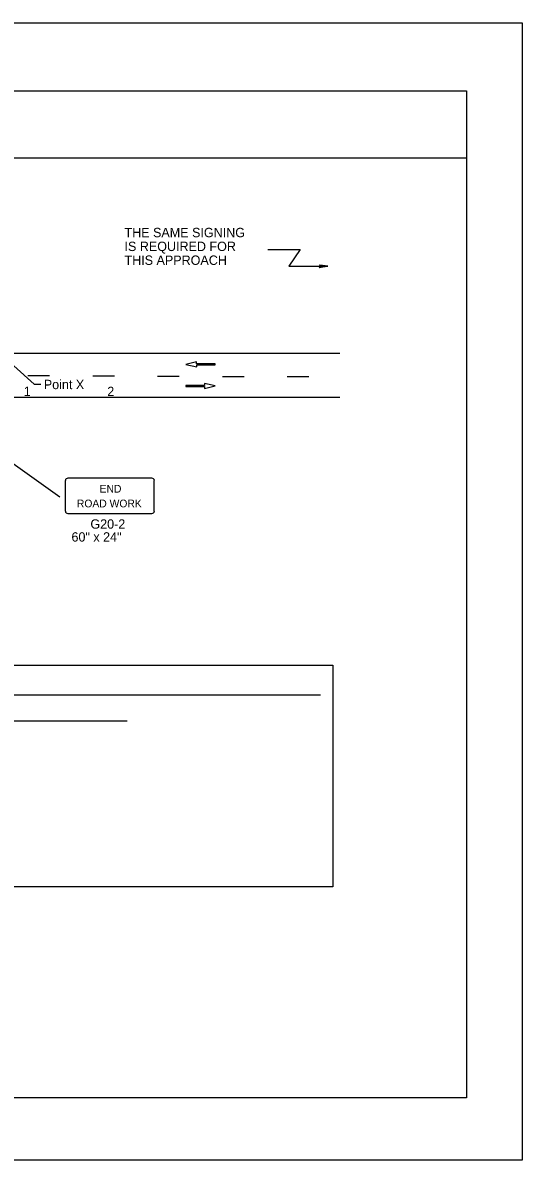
# Model space of a CAD drawing. Extents: x -14145 to -13521, y 30244 to 30661.
# Drawn here: x -13802.36 to -13791.17, y 30343.81 to 30369.31 of the extents above; entities that cross this region are included whole.
import ezdxf

# ---------------------------------------------------------------- set-up
doc = ezdxf.new("R2010")
doc.units = 0
for name, color, linetype in [('1', 7, 'Continuous'), ('10', 7, 'Continuous'), ('2', 7, 'Continuous'), ('3', 7, 'Continuous'), ('5', 7, 'Continuous'), ('61', 7, 'Continuous')]:
    doc.layers.add(name, color=color, linetype=linetype)

msp = doc.modelspace()

# ---------------------------------------------------------------- linework, layer by layer
at = {"layer": '1'}
for p, q in [((-13796.873, 30364.221), (-13796.147, 30364.221)), ((-13796.147, 30364.222), (-13796.398, 30363.849)), ((-13796.398, 30363.849), (-13795.527, 30363.849)), ((-13821.541, 30361.9), (-13795.261, 30361.9)), ((-13798.467, 30361.708), (-13798.708, 30361.642)), ((-13798.708, 30361.642), (-13798.464, 30361.596)), ((-13798.467, 30361.663), (-13798.467, 30361.708)), ((-13798.05, 30361.663), (-13798.467, 30361.663)), ((-13798.464, 30361.596), (-13798.464, 30361.641)), ((-13798.464, 30361.641), (-13798.05, 30361.641)), ((-13798.05, 30361.641), (-13798.05, 30361.663)), ((-13801.761, 30361.39), (-13802.247, 30361.39)), ((-13800.309, 30361.384), (-13800.795, 30361.384)), ((-13798.857, 30361.378), (-13799.343, 30361.378)), ((-13797.405, 30361.372), (-13797.891, 30361.372)), ((-13795.953, 30361.366), (-13796.439, 30361.366)), ((-13798.294, 30361.172), (-13798.708, 30361.172)), ((-13798.708, 30361.172), (-13798.708, 30361.15)), ((-13798.708, 30361.15), (-13798.291, 30361.15)), ((-13798.05, 30361.171), (-13798.294, 30361.218)), ((-13798.294, 30361.218), (-13798.294, 30361.172)), ((-13798.291, 30361.105), (-13798.05, 30361.171)), ((-13798.291, 30361.15), (-13798.291, 30361.105)), ((-13821.541, 30360.916), (-13795.261, 30360.916)), ((-13801.409, 30359.047), (-13801.409, 30358.359)), ((-13799.475, 30359.098), (-13801.349, 30359.098)), ((-13799.475, 30359.098), (-13801.349, 30359.098)), ((-13799.415, 30358.359), (-13799.415, 30359.047)), ((-13801.349, 30358.307), (-13799.475, 30358.307))]:
    msp.add_line(p, q, dxfattribs=at)
msp.add_lwpolyline([(-13795.707, 30363.87), (-13795.699, 30363.856), (-13795.527, 30363.848), (-13795.707, 30363.87), (-13795.712, 30363.877), (-13795.527, 30363.848), (-13795.698, 30363.836), (-13795.706, 30363.826), (-13795.527, 30363.848), (-13795.715, 30363.816), (-13795.706, 30363.826)], dxfattribs=at)
for centre, major_axis, start_param, end_param in [((-13801.347, 30359.046), (0.0609, 0), 1.570796, 3.141593), ((-13799.474, 30359.046), (-0.0609, 0), 3.141593, 4.712389), ((-13801.347, 30358.358), (0.0609, 0), 3.141593, 4.712389), ((-13799.474, 30358.358), (-0.0609, 0), 1.570796, 3.141593)]:
    msp.add_ellipse(centre, major_axis=major_axis, ratio=0.839899, start_param=start_param, end_param=end_param, dxfattribs=at)
at = {"layer": '10'}
for p, q in [((-13823.874, 30367.777), (-13792.422, 30367.777)), ((-13792.422, 30367.777), (-13792.422, 30345.207)), ((-13823.874, 30366.277), (-13792.422, 30366.277)), ((-13792.422, 30345.207), (-13823.874, 30345.207))]:
    msp.add_line(p, q, dxfattribs=at)
at = {"layer": '2'}
for p, q in [((-13802.563, 30361.615), (-13802.106, 30361.202)), ((-13802.106, 30361.202), (-13801.956, 30361.202)), ((-13815.644, 30354.239), (-13795.694, 30354.239)), ((-13811.458, 30353.655), (-13800.021, 30353.655))]:
    msp.add_line(p, q, dxfattribs=at)
at = {"layer": '3'}
msp.add_lwpolyline([(-13801.529, 30358.669), (-13802.898, 30359.644)], dxfattribs=at)
at = {"layer": '5'}
msp.add_lwpolyline([(-13815.89, 30354.909), (-13795.416, 30354.909), (-13795.416, 30349.934), (-13815.89, 30349.934)], close=True, dxfattribs=at)
at = {"layer": '61'}
msp.add_lwpolyline([(-13824.174, 30369.307), (-13791.174, 30369.307), (-13791.174, 30343.807), (-13824.174, 30343.807)], close=True, dxfattribs=at)

# ---------------------------------------------------------------- texts
at = {"layer": '1'}
for s, p in [('END', (-13800.64, 30358.774)), ('ROAD WORK', (-13801.149, 30358.443))]:
    msp.add_text(s, height=0.173, dxfattribs=at).set_placement(p)
at = {"layer": '2'}
for s, p in [('THE SAME SIGNING', (-13800.083, 30364.499)), ('IS REQUIRED FOR', (-13800.083, 30364.189)), ('THIS APPROACH', (-13800.083, 30363.879)), ('G20-2', (-13800.846, 30357.965)), ('60" x 24"', (-13801.27, 30357.675))]:
    msp.add_text(s, height=0.21, dxfattribs=at).set_placement(p)
at = {"layer": '3'}
for s, p in [('1', (-13802.339, 30360.939)), ('Point X', (-13801.89, 30361.093)), ('2', (-13800.469, 30360.937))]:
    msp.add_text(s, height=0.21, dxfattribs=at).set_placement(p)

doc.saveas('drawing.dxf')
